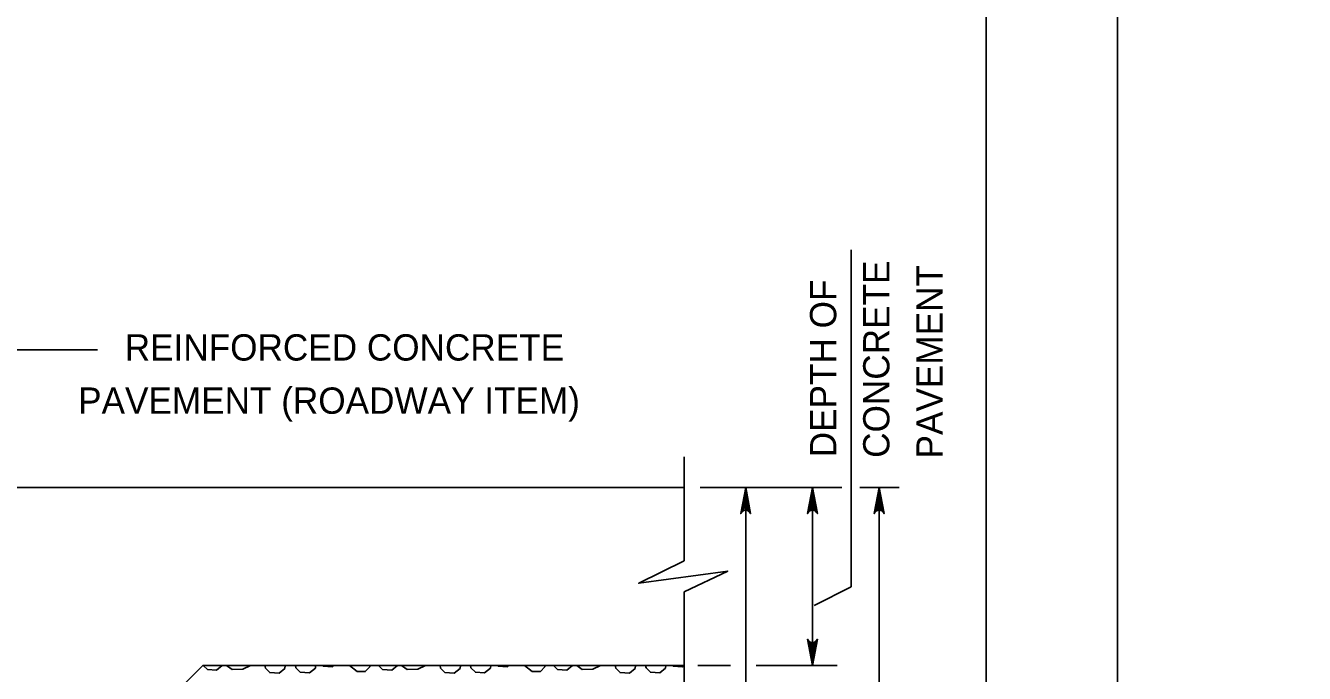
# Model space of a CAD drawing. Extents: x 636530 to 644067, y 294168 to 299122.
# Drawn here: x 639723.1 to 639869.1, y 297442.4 to 297516.3 of the extents above; entities that cross this region are included whole.
import ezdxf

# ---------------------------------------------------------------- set-up
doc = ezdxf.new("R2010")
doc.units = 0
doc.layers.add('1', color=7, linetype='Continuous')
doc.layers.add('PLT-BNDY', color=7, linetype='Continuous')

msp = doc.modelspace()

# ---------------------------------------------------------------- linework, layer by layer
at = {"layer": '1'}
for p, q in [((639832.78, 297153.48), (639832.78, 297717.48)), ((639817.38, 297452.27), (639817.38, 297490.71)), ((639692.51, 297479.29), (639731.36, 297479.29)), ((639798.33, 297467.1), (639798.33, 297455.21)), ((639700.83, 297463.6), (639798.33, 297463.6)), ((639800.13, 297463.6), (639816.3, 297463.6)), ((639805.34, 297420.43), (639805.34, 297463.6)), ((639812.96, 297443.29), (639812.96, 297463.6)), ((639818.37, 297463.6), (639822.87, 297463.6)), ((639820.58, 297392.49), (639820.58, 297463.6)), ((639817.38, 297452.27), (639813.14, 297450.11)), ((639798.33, 297451.69), (639798.33, 297418.29)), ((639723.04, 297422.97), (639743.36, 297443.29)), ((639743.36, 297443.29), (639798.33, 297443.29)), ((639799.89, 297443.29), (639803.59, 297443.29)), ((639806.55, 297443.29), (639815.77, 297443.29))]:
    msp.add_line(p, q, dxfattribs=at)
for points in [[(639805.34, 297463.6), (639805.9, 297460.62), (639805.74, 297460.85), (639805.54, 297460.97), (639805.34, 297461), (639805.14, 297460.97), (639804.94, 297460.85), (639804.78, 297460.62), (639805.34, 297463.6), (639804.94, 297460.85), (639805.14, 297460.97), (639805.34, 297463.6), (639805.34, 297461), (639805.54, 297460.97), (639805.34, 297463.6), (639805.74, 297460.85)], [(639812.96, 297463.6), (639813.52, 297460.62), (639813.44, 297460.74), (639813.36, 297460.85), (639813.26, 297460.91), (639813.16, 297460.97), (639813.06, 297460.99), (639812.96, 297461), (639812.86, 297460.99), (639812.76, 297460.97), (639812.66, 297460.91), (639812.56, 297460.85), (639812.48, 297460.74), (639812.4, 297460.62), (639812.96, 297463.6), (639812.48, 297460.74), (639812.56, 297460.85), (639812.96, 297463.6), (639812.66, 297460.91), (639812.76, 297460.97), (639812.96, 297463.6), (639812.86, 297460.99), (639812.96, 297461), (639812.96, 297463.6), (639813.06, 297460.99), (639813.16, 297460.97), (639812.96, 297463.6), (639813.26, 297460.91), (639813.36, 297460.85), (639812.96, 297463.6), (639813.44, 297460.74)], [(639820.58, 297463.6), (639821.14, 297460.62), (639821.06, 297460.74), (639820.98, 297460.85), (639820.88, 297460.91), (639820.78, 297460.97), (639820.68, 297460.99), (639820.58, 297461), (639820.48, 297460.99), (639820.38, 297460.97), (639820.28, 297460.91), (639820.18, 297460.85), (639820.1, 297460.74), (639820.02, 297460.62), (639820.58, 297463.6), (639820.1, 297460.74), (639820.18, 297460.85), (639820.58, 297463.6), (639820.28, 297460.91), (639820.38, 297460.97), (639820.58, 297463.6), (639820.48, 297460.99), (639820.58, 297461), (639820.58, 297463.6), (639820.68, 297460.99), (639820.78, 297460.97), (639820.58, 297463.6), (639820.88, 297460.91), (639820.98, 297460.85), (639820.58, 297463.6), (639821.06, 297460.74)], [(639798.33, 297455.21), (639793.14, 297452.67), (639803.29, 297454.05), (639798.33, 297451.69)], [(639812.96, 297443.29), (639812.4, 297446.27), (639812.56, 297446.04), (639812.76, 297445.92), (639812.96, 297445.89), (639813.16, 297445.92), (639813.36, 297446.04), (639813.52, 297446.27), (639812.96, 297443.29), (639813.36, 297446.04), (639813.16, 297445.92), (639812.96, 297443.29), (639812.96, 297445.89), (639812.76, 297445.92), (639812.96, 297443.29), (639812.56, 297446.04)], [(639745.59, 297443.29), (639744.95, 297442.75), (639743.89, 297442.83), (639743.42, 297443.29)], [(639748.8, 297443.29), (639747.93, 297442.85), (639746.72, 297442.83), (639746.07, 297443.29)], [(639752.78, 297443.29), (639752.75, 297442.95), (639752.08, 297442.4), (639751.02, 297442.48), (639750.53, 297442.96), (639750.46, 297443.29)], [(639756.24, 297443.29), (639756.22, 297442.99), (639755.55, 297442.44), (639754.49, 297442.51), (639753.99, 297443), (639753.94, 297443.29)], [(639758.34, 297443.29), (639758.16, 297443.14), (639757.1, 297443.22), (639757.03, 297443.29)], [(639762.46, 297443.29), (639762.45, 297443.14), (639761.92, 297442.59), (639760.99, 297442.61), (639760.12, 297443.29)], [(639765.58, 297443.29), (639764.94, 297442.75), (639763.88, 297442.83), (639763.41, 297443.29)], [(639768.79, 297443.29), (639767.92, 297442.85), (639766.7, 297442.83), (639766.06, 297443.29)], [(639772.77, 297443.29), (639772.74, 297442.95), (639772.07, 297442.4), (639771.01, 297442.48), (639770.51, 297442.96), (639770.45, 297443.29)], [(639776.23, 297443.29), (639776.2, 297442.99), (639775.54, 297442.44), (639774.48, 297442.51), (639773.98, 297443), (639773.93, 297443.29)], [(639778.32, 297443.29), (639778.15, 297443.14), (639777.09, 297443.22), (639777.02, 297443.29)], [(639782.45, 297443.29), (639782.43, 297443.14), (639781.91, 297442.59), (639780.98, 297442.61), (639780.11, 297443.29)], [(639785.57, 297443.29), (639784.93, 297442.75), (639783.87, 297442.83), (639783.4, 297443.29)], [(639788.78, 297443.29), (639787.91, 297442.85), (639786.69, 297442.83), (639786.05, 297443.29)], [(639792.76, 297443.29), (639792.72, 297442.95), (639792.06, 297442.4), (639791, 297442.48), (639790.5, 297442.96), (639790.44, 297443.29)], [(639796.22, 297443.29), (639796.19, 297442.99), (639795.53, 297442.44), (639794.47, 297442.51), (639793.97, 297443), (639793.91, 297443.29)], [(639798.31, 297443.29), (639798.14, 297443.14), (639797.08, 297443.22), (639797, 297443.29)]]:
    msp.add_lwpolyline(points, dxfattribs=at)
at = {"layer": 'PLT-BNDY'}
for points in [[(639006.78, 297732.48), (639847.78, 297732.48), (639847.78, 297138.48), (639006.78, 297138.48)], [(639847.78, 297732.48), (640688.78, 297732.48), (640688.78, 297138.48), (639847.78, 297138.48)]]:
    msp.add_lwpolyline(points, close=True, dxfattribs=at)

# ---------------------------------------------------------------- texts
at = {"layer": '1'}
for s, p in [('CONCRETE', (639821.75, 297466.97)), ('PAVEMENT', (639827.83, 297466.9)), ('DEPTH OF', (639815.68, 297467.03))]:
    msp.add_text(s, height=3, rotation=90, dxfattribs=at).set_placement(p)
for s, p in [('REINFORCED CONCRETE', (639734.46, 297478.07)), ('PAVEMENT (ROADWAY ITEM)', (639729.14, 297472))]:
    msp.add_text(s, height=3, dxfattribs=at).set_placement(p)

doc.saveas('drawing.dxf')
